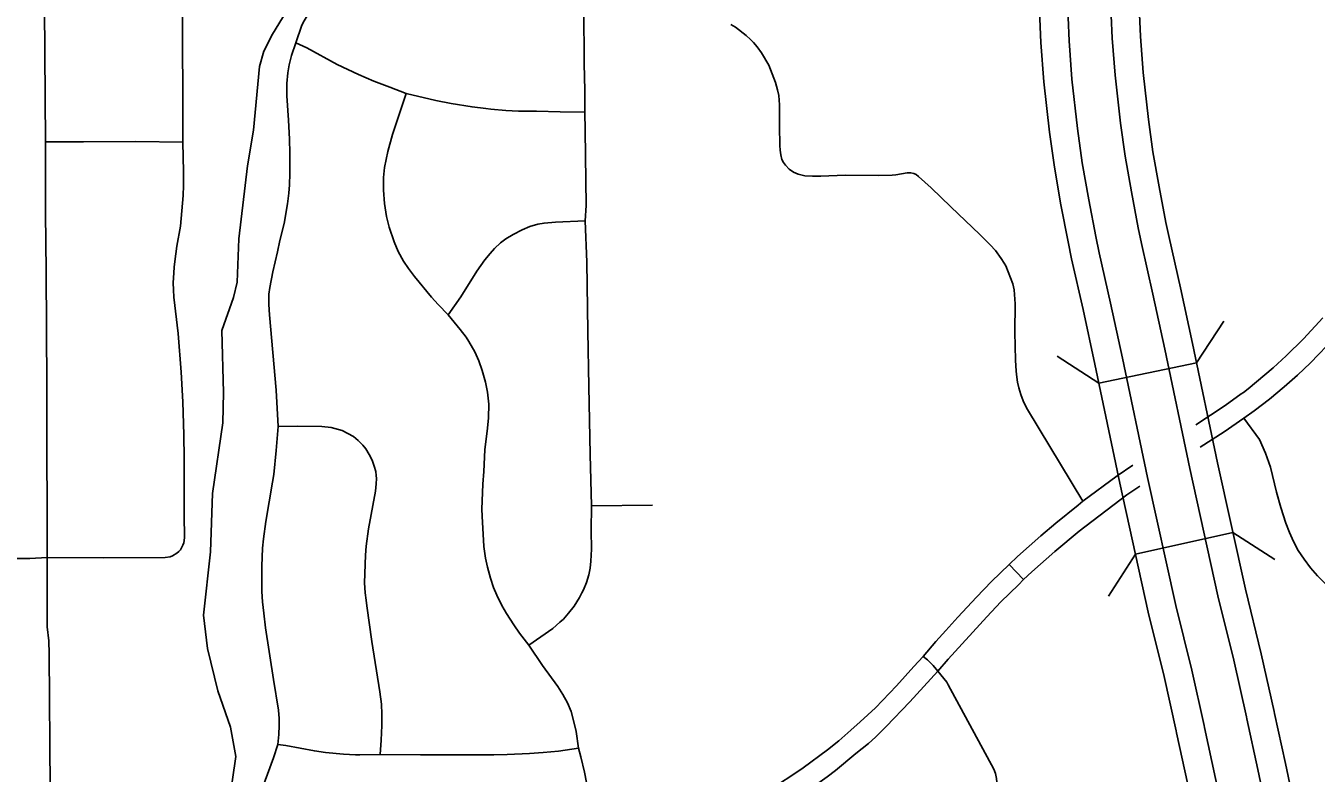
# Model space of a CAD drawing. Extents: x -19 to 366, y -4 to 359.
# Drawn here: x 147.741 to 148.476, y 193.41 to 193.836 of the extents above; entities that cross this region are included whole.
import ezdxf

# ---------------------------------------------------------------- set-up
doc = ezdxf.new("R2010")
doc.units = 0
for name, color, linetype in [('R_Exist Surface Annot', 7, 'Continuous'), ('R_Striping', 7, 'Continuous'), ('R_Temp Easement', 7, 'Continuous'), ('R_Water', 7, 'Continuous'), ('Sheet Fence', 7, 'Continuous')]:
    doc.layers.add(name, color=color, linetype=linetype)

msp = doc.modelspace()

# ---------------------------------------------------------------- linework, layer by layer
at = {"layer": 'R_Exist Surface Annot'}
for points in [[(148.31773, 193.85367), (148.31896, 193.82631), (148.32061, 193.80393), (148.32382, 193.77536), (148.32662, 193.75529), (148.33037, 193.73391), (148.33442, 193.71279), (148.33643, 193.70321), (148.34294, 193.67439), (148.34964, 193.64327), (148.36386, 193.57539)], [(148.37961, 193.57869), (148.36539, 193.64662), (148.35866, 193.67785), (148.35216, 193.70663), (148.35021, 193.71595), (148.34621, 193.73682), (148.34253, 193.75779), (148.33979, 193.77737), (148.33664, 193.80542), (148.33503, 193.82727), (148.33382, 193.85413)], [(148.35844, 193.85483), (148.35961, 193.82873), (148.36116, 193.8077), (148.36422, 193.78045), (148.36685, 193.76162), (148.37043, 193.74126), (148.37435, 193.7208), (148.37622, 193.71187), (148.38271, 193.68316), (148.38947, 193.65173), (148.40371, 193.58373)], [(148.41947, 193.58703), (148.40522, 193.65507), (148.39843, 193.68662), (148.39195, 193.71529), (148.39014, 193.72396), (148.38626, 193.74417), (148.38276, 193.76413), (148.3802, 193.78247), (148.37719, 193.80919), (148.37569, 193.82968), (148.37453, 193.85528)], [(148.49138, 193.02327), (148.49393, 193.05829), (148.49485, 193.07246), (148.49538, 193.08667), (148.49574, 193.10401), (148.49586, 193.12129), (148.49576, 193.13841), (148.49548, 193.16088), (148.49342, 193.1934), (148.49138, 193.21746), (148.48967, 193.2375), (148.48708, 193.26312), (148.48463, 193.28072), (148.48087, 193.30488), (148.47569, 193.33434), (148.47387, 193.34375), (148.46392, 193.3888), (148.45811, 193.41579), (148.45197, 193.4443), (148.45175, 193.44555), (148.44443, 193.47837), (148.43534, 193.51502), (148.41947, 193.58703)], [(148.45077, 193.02623), (148.45331, 193.06109), (148.45418, 193.07454), (148.45468, 193.08785), (148.45503, 193.10457), (148.45514, 193.12131), (148.45504, 193.13804), (148.45478, 193.15934), (148.45281, 193.19039), (148.4508, 193.21401), (148.44913, 193.23373), (148.44665, 193.25826), (148.44434, 193.27477), (148.44069, 193.29822), (148.43565, 193.32694), (148.43399, 193.33548), (148.42414, 193.38012), (148.4183, 193.40722), (148.41201, 193.43644), (148.41182, 193.43754), (148.40479, 193.46904), (148.39569, 193.50573), (148.37961, 193.57869)], [(148.40371, 193.58373), (148.41966, 193.51134), (148.42876, 193.47468), (148.43596, 193.44238), (148.43617, 193.44119), (148.44237, 193.4124), (148.44819, 193.38537), (148.4581, 193.34048), (148.45986, 193.33141), (148.46498, 193.30225), (148.4687, 193.27837), (148.4711, 193.2612), (148.47364, 193.23601), (148.47534, 193.21609), (148.47737, 193.19221), (148.47939, 193.16027), (148.47966, 193.13827), (148.47976, 193.1213), (148.47965, 193.10423), (148.47929, 193.08713), (148.47877, 193.07328), (148.47787, 193.0594), (148.47533, 193.02444)], [(148.36386, 193.57539), (148.38001, 193.50206), (148.38912, 193.46535), (148.39603, 193.43437), (148.39622, 193.43333), (148.40257, 193.40383), (148.40841, 193.37669), (148.41823, 193.3322), (148.41982, 193.32401), (148.42481, 193.29559), (148.42842, 193.27242), (148.43066, 193.25634), (148.4331, 193.23224), (148.43476, 193.21264), (148.43676, 193.1892), (148.43869, 193.15874), (148.43894, 193.1379), (148.43904, 193.12131), (148.43893, 193.10479), (148.43859, 193.08831), (148.4381, 193.07536), (148.43725, 193.0622), (148.43472, 193.0274)]]:
    msp.add_lwpolyline(points, dxfattribs=at)
at = {"layer": 'R_Striping'}
for points in [[(147.83041, 193.76965), (147.83045, 193.79756), (147.83027, 193.82493), (147.8303, 193.84426), (147.83033, 193.84908), (147.83047, 193.8728), (147.8308, 193.87832), (147.83138, 193.88204), (147.83254, 193.88747), (147.83358, 193.89145), (147.83495, 193.89554), (147.8387, 193.90474), (147.85001, 193.93037)], [(147.89472, 193.82623), (147.89826, 193.83614), (147.89953, 193.8387), (147.90212, 193.84312), (147.90538, 193.8483), (147.91105, 193.85677), (147.92552, 193.87719)], [(147.75225, 193.7698), (147.75174, 193.84592), (147.75065, 193.85619)], [(148.05925, 193.78676), (148.05924, 193.79896), (148.05885, 193.81433), (148.05872, 193.84546)], [(148.1425, 193.83663), (148.14508, 193.83499), (148.15112, 193.8303), (148.15353, 193.82815), (148.15524, 193.82639), (148.1574, 193.8238), (148.15992, 193.82039), (148.16415, 193.81351), (148.16788, 193.80354), (148.16907, 193.79943), (148.16974, 193.79609), (148.17006, 193.79078), (148.17012, 193.7788), (148.17033, 193.76765), (148.17051, 193.76496), (148.17087, 193.76233), (148.17154, 193.75982), (148.17234, 193.75812), (148.17351, 193.75649), (148.17573, 193.75428), (148.17815, 193.75253), (148.18072, 193.75138), (148.18453, 193.75052), (148.18895, 193.75018), (148.19357, 193.75019), (148.20747, 193.75084), (148.22657, 193.7507), (148.23419, 193.75079), (148.23634, 193.75099), (148.24277, 193.75206), (148.24488, 193.75211), (148.24662, 193.75181), (148.24799, 193.75112), (148.24932, 193.75014), (148.2564, 193.74367), (148.26763, 193.73276), (148.28423, 193.71707), (148.29006, 193.7112), (148.29305, 193.70789), (148.2964, 193.70344), (148.29809, 193.7008), (148.29892, 193.69917), (148.30288, 193.68895), (148.30378, 193.68553), (148.30426, 193.67755), (148.3042, 193.66145), (148.30454, 193.64541), (148.30481, 193.63932), (148.30518, 193.63575), (148.30564, 193.63292), (148.3064, 193.62982), (148.30758, 193.62601), (148.30887, 193.62236), (148.3101, 193.61951), (148.3113, 193.61732), (148.34275, 193.56527)], [(147.88464, 193.60778), (147.88359, 193.6284), (147.8797, 193.67136), (147.87943, 193.67724), (147.87949, 193.68304), (147.8799, 193.68685), (147.88167, 193.6958), (147.88427, 193.70715), (147.88573, 193.7136), (147.88816, 193.72337), (147.89003, 193.73447), (147.89084, 193.74055), (147.8912, 193.74523), (147.89145, 193.7518), (147.89146, 193.76337), (147.8912, 193.77136), (147.89055, 193.7821), (147.88968, 193.79602), (147.88971, 193.80306), (147.89019, 193.809), (147.89097, 193.81372), (147.89236, 193.81887), (147.89472, 193.82623)], [(147.95757, 193.79729), (147.94832, 193.8009), (147.93915, 193.80425), (147.93041, 193.80804), (147.91832, 193.81386), (147.90103, 193.8234), (147.89472, 193.82623)], [(147.98149, 193.67139), (147.97573, 193.67713), (147.97198, 193.68139), (147.96227, 193.6932), (147.95887, 193.69773), (147.95614, 193.70189), (147.95308, 193.70736), (147.95074, 193.71285), (147.94796, 193.72114), (147.94645, 193.72726), (147.9453, 193.73478), (147.94463, 193.74223), (147.94464, 193.74958), (147.94523, 193.75524), (147.94714, 193.76434), (147.94974, 193.77392), (147.95757, 193.79729)], [(148.05925, 193.78676), (148.04534, 193.78683), (148.03176, 193.7872), (148.02153, 193.78719), (148.01434, 193.78758), (148.00589, 193.78833), (148.00304, 193.78869), (147.99512, 193.78968), (147.98315, 193.79169), (147.97452, 193.7934), (147.95757, 193.79729)], [(148.05956, 193.72488), (148.06006, 193.73347), (148.05957, 193.7762), (148.05925, 193.78676)], [(147.83041, 193.76965), (147.80361, 193.77006), (147.77392, 193.76974), (147.75225, 193.7698)], [(147.75313, 193.53307), (147.75309, 193.62058), (147.7531, 193.63072), (147.75261, 193.69613), (147.75235, 193.72923), (147.75225, 193.7698)], [(147.82818, 193.53648), (147.82912, 193.53757), (147.83053, 193.54008), (147.83099, 193.54146), (147.83133, 193.54432), (147.8312, 193.55739), (147.8313, 193.58959), (147.83111, 193.60294), (147.83043, 193.62178), (147.8295, 193.63867), (147.82777, 193.66075), (147.82538, 193.68137), (147.82509, 193.6855), (147.82502, 193.68943), (147.82525, 193.69526), (147.82553, 193.69837), (147.82581, 193.70159), (147.82702, 193.71033), (147.82905, 193.72174), (147.83059, 193.7392), (147.83079, 193.74498), (147.83082, 193.75275), (147.83041, 193.76965)], [(148.05956, 193.72488), (148.0426, 193.72415), (148.03613, 193.72357), (148.03255, 193.72293), (148.02802, 193.72154), (148.02362, 193.71971), (148.01844, 193.71709), (148.01435, 193.71455), (148.01139, 193.71226), (148.00793, 193.70906), (148.00534, 193.70629), (148.00232, 193.70259), (147.99792, 193.69623), (147.9887, 193.68152), (147.98149, 193.67139)], [(148.06302, 193.56263), (148.06232, 193.5918), (148.06161, 193.63043), (148.06104, 193.66206), (148.06053, 193.70134), (148.05956, 193.72488)], [(148.02737, 193.48314), (148.02214, 193.49007), (148.0188, 193.49488), (148.01477, 193.50119), (148.01212, 193.50584), (148.00922, 193.51175), (148.00739, 193.51613), (148.0056, 193.52132), (148.00384, 193.52766), (148.00282, 193.53268), (148.00188, 193.53935), (148.00082, 193.55669), (148.0007, 193.56074), (148.00127, 193.57483), (148.00172, 193.58211), (148.00246, 193.59444), (148.00396, 193.60671), (148.00447, 193.61267), (148.00462, 193.62051), (148.00392, 193.62726), (148.0028, 193.63296), (148.00092, 193.63968), (147.99893, 193.64514), (147.9966, 193.6502), (147.99334, 193.65605), (147.99166, 193.65859), (147.98843, 193.66289), (147.98149, 193.67139)], [(148.4071, 193.60861), (148.42382, 193.61965), (148.43303, 193.62628), (148.43421, 193.62714), (148.43689, 193.62922), (148.45108, 193.64117), (148.45862, 193.64792), (148.46837, 193.65764), (148.47938, 193.6696)], [(148.43451, 193.6124), (148.44042, 193.61662), (148.44901, 193.6233), (148.45735, 193.63025), (148.46496, 193.63703), (148.47238, 193.64401), (148.48623, 193.65847)], [(147.88457, 193.42659), (147.88513, 193.43227), (147.88528, 193.43748), (147.88521, 193.44147), (147.88488, 193.44619), (147.88213, 193.46367), (147.87751, 193.49301), (147.87648, 193.50145), (147.87588, 193.50782), (147.87549, 193.51377), (147.87538, 193.5198), (147.87549, 193.52814), (147.87582, 193.53841), (147.8763, 193.54376), (147.87771, 193.55367), (147.88156, 193.57597), (147.88219, 193.58042), (147.88365, 193.59406), (147.88464, 193.60778)], [(147.94283, 193.42089), (147.94344, 193.4291), (147.94383, 193.43741), (147.94383, 193.44385), (147.94349, 193.44968), (147.94264, 193.45674), (147.93809, 193.48534), (147.93518, 193.50556), (147.9348, 193.50888), (147.93432, 193.51305), (147.93396, 193.5187), (147.93439, 193.53443), (147.93476, 193.53957), (147.93619, 193.54941), (147.94019, 193.57092), (147.94061, 193.57503), (147.94073, 193.57817), (147.94061, 193.57982), (147.94026, 193.58214), (147.93945, 193.58518), (147.9382, 193.58846), (147.93658, 193.59182), (147.93457, 193.59501), (147.93284, 193.59715), (147.93023, 193.59979), (147.92761, 193.602), (147.92125, 193.60543), (147.91485, 193.60707), (147.9096, 193.60775), (147.8959, 193.60797), (147.88464, 193.60778)], [(148.4096, 193.59597), (148.42327, 193.60469), (148.43451, 193.6124)], [(148.43451, 193.6124), (148.44346, 193.60041), (148.44678, 193.59252), (148.44974, 193.58449), (148.45312, 193.5704), (148.45562, 193.56151), (148.45832, 193.55268), (148.46044, 193.5474), (148.4628, 193.54222), (148.46537, 193.53714), (148.46879, 193.53212), (148.47246, 193.5273), (148.47639, 193.52268), (148.48579, 193.51319)], [(148.37119, 193.58569), (148.36233, 193.57955), (148.34275, 193.56527)], [(148.30896, 193.52053), (148.31378, 193.52499), (148.32686, 193.53649), (148.34072, 193.5482), (148.36786, 193.56878), (148.37527, 193.57367)], [(148.02737, 193.48314), (148.04101, 193.49275), (148.04517, 193.49625), (148.0471, 193.49806), (148.05008, 193.50137), (148.0532, 193.50547), (148.05628, 193.51031), (148.05764, 193.51296), (148.05856, 193.51477), (148.06019, 193.51896), (148.0615, 193.52332), (148.06231, 193.52708), (148.06279, 193.53102), (148.0631, 193.53792), (148.06293, 193.54855), (148.06302, 193.56263)], [(148.09774, 193.56293), (148.06302, 193.56263)], [(148.30082, 193.52914), (148.30554, 193.5337), (148.3189, 193.54552), (148.32737, 193.55264), (148.34007, 193.56285), (148.34275, 193.56527)], [(147.75313, 193.53307), (147.74332, 193.53261), (147.73086, 193.53255), (147.71671, 193.53307), (147.70425, 193.53382), (147.69739, 193.53442), (147.67746, 193.53706), (147.66499, 193.5391)], [(147.82818, 193.53648), (147.82709, 193.53552), (147.82463, 193.53406), (147.82327, 193.53358), (147.82041, 193.53318), (147.78516, 193.5329), (147.75313, 193.53307)], [(147.75492, 193.35854), (147.75484, 193.40165), (147.75432, 193.47838), (147.75415, 193.48566), (147.75329, 193.49373), (147.75313, 193.53307)], [(148.25201, 193.47684), (148.25915, 193.48526), (148.26481, 193.49161), (148.27159, 193.49914), (148.28221, 193.51056), (148.29088, 193.51947), (148.30082, 193.52914)], [(148.30896, 193.52053), (148.30082, 193.52914)], [(148.26034, 193.46839), (148.26615, 193.4753), (148.28812, 193.49936), (148.29622, 193.50792), (148.30628, 193.51762), (148.30896, 193.52053)], [(148.05574, 193.42454), (148.05444, 193.43403), (148.05333, 193.4388), (148.05149, 193.44547), (148.04947, 193.45045), (148.04685, 193.45511), (148.04391, 193.45975), (148.03519, 193.47174), (148.02737, 193.48314)], [(148.13488, 193.38551), (148.13884, 193.3876), (148.14835, 193.39222), (148.17015, 193.40438), (148.17723, 193.40897), (148.18362, 193.41335), (148.19752, 193.42366), (148.2039, 193.42884), (148.21083, 193.43478), (148.21613, 193.4395), (148.22472, 193.44762), (148.23676, 193.45998), (148.24666, 193.47108), (148.25201, 193.47684)], [(148.26034, 193.46839), (148.25766, 193.47162), (148.25436, 193.47496), (148.25201, 193.47684)], [(148.14004, 193.37449), (148.15845, 193.38385), (148.16593, 193.38794), (148.1727, 193.39189), (148.18012, 193.39648), (148.1866, 193.40074), (148.19727, 193.40824), (148.20202, 193.41178), (148.21357, 193.42148), (148.22079, 193.42716), (148.22471, 193.43081), (148.23084, 193.43699), (148.24433, 193.45104), (148.26034, 193.46839)], [(148.26034, 193.46839), (148.26531, 193.46223), (148.26618, 193.46069), (148.29213, 193.41263), (148.29313, 193.41017), (148.29369, 193.40732), (148.2938, 193.40518), (148.29353, 193.40152)], [(147.8723, 193.3586), (147.87184, 193.37147), (147.87182, 193.37933), (147.87221, 193.38533), (147.87323, 193.39303), (147.87409, 193.39684), (147.87521, 193.40049), (147.88209, 193.41907), (147.88457, 193.42659)], [(147.94283, 193.42089), (147.93121, 193.42071), (147.92867, 193.42081), (147.92199, 193.42108), (147.91158, 193.42207), (147.90533, 193.42304), (147.88908, 193.42604), (147.88457, 193.42659)], [(148.05574, 193.42454), (148.04431, 193.42294), (148.03566, 193.42202), (148.02775, 193.42148), (148.01507, 193.42094), (148.00742, 193.42081), (148.00536, 193.42078), (147.96567, 193.42072), (147.94283, 193.42089)], [(148.06796, 193.36456), (148.05904, 193.41087), (148.0571, 193.41957), (148.05574, 193.42454)]]:
    msp.add_lwpolyline(points, dxfattribs=at)
at = {"layer": 'R_Temp Easement'}
msp.add_lwpolyline([(147.89917, 193.86005), (147.88142, 193.83108), (147.87658, 193.82136), (147.87401, 193.81262), (147.87073, 193.77637), (147.8673, 193.75605), (147.86236, 193.71466), (147.86144, 193.68981), (147.85924, 193.68125), (147.85259, 193.66242), (147.85366, 193.62716), (147.85324, 193.60989), (147.84734, 193.56964), (147.84612, 193.53644), (147.84226, 193.50037), (147.84452, 193.48124), (147.85041, 193.4572), (147.8576, 193.43659), (147.86059, 193.41992), (147.85362, 193.3715)], dxfattribs=at)
at = {"layer": 'R_Water'}
for p, q in [((148.40754, 193.64397), (148.42309, 193.66775)), ((148.35193, 193.63232), (148.32815, 193.64786)), ((148.35193, 193.63232), (148.40754, 193.64397)), ((148.42823, 193.54728), (148.37274, 193.53506)), ((148.42823, 193.54728), (148.45217, 193.53199)), ((148.37274, 193.53506), (148.35745, 193.51112))]:
    msp.add_line(p, q, dxfattribs=at)
at = {"layer": 'Sheet Fence'}
for points in [[(154.11585, 1.87092), (153.9063, 10.48743), (153.69602, 19.10409), (153.48501, 27.72087), (153.27327, 36.3378), (153.0608, 44.95486), (152.84759, 53.57206), (152.63366, 62.1894), (152.419, 70.80688), (152.20362, 79.42449), (151.98751, 88.04225), (151.77068, 96.66014), (151.55312, 105.27817), (151.33484, 113.89634), (151.11584, 122.51465), (150.89612, 131.13311), (150.67568, 139.7517), (150.45452, 148.37043), (150.23264, 156.98931), (150.01005, 165.60832), (149.78674, 174.22748), (149.56272, 182.84677), (149.33799, 191.46621), (149.11254, 200.0858), (148.88638, 208.70552), (148.65952, 217.32539), (148.43194, 225.9454), (148.20366, 234.56555), (147.97466, 243.18584), (147.74497, 251.80628), (147.51457, 260.42687), (147.28346, 269.04759), (147.05165, 277.66846), (146.81914, 286.28948), (146.58593, 294.91064), (146.35202, 303.53194), (146.11742, 312.15339), (145.88211, 320.77499), (145.64611, 329.39673), (145.40941, 338.01861), (145.17202, 346.64065)], [(0, 189.51617), (7.11214, 189.52059), (14.22427, 189.53386), (21.33637, 189.55597), (28.44845, 189.58693), (35.56048, 189.62672), (42.67245, 189.67537), (49.78436, 189.73285), (56.89619, 189.79918), (64.00793, 189.87436), (71.11958, 189.95838), (78.23111, 190.05124), (85.34253, 190.15294), (92.45381, 190.26349), (99.56495, 190.38288), (106.67593, 190.51112), (113.78675, 190.6482), (120.89739, 190.79412), (128.00785, 190.94888), (135.11811, 191.11248), (142.22816, 191.28493), (149.33799, 191.46621), (156.44759, 191.65634), (163.55694, 191.85531), (170.66605, 192.06312), (177.77489, 192.27977), (184.88345, 192.50526), (191.99173, 192.73959), (199.09971, 192.98276), (206.20739, 193.23477), (213.31474, 193.49561), (220.42177, 193.7653), (227.52845, 194.04382), (234.63479, 194.33118), (241.74076, 194.62738), (248.84635, 194.93241), (255.95157, 195.24628), (263.05638, 195.56898), (270.16079, 195.90052), (277.26478, 196.24089), (284.36834, 196.5901), (291.47147, 196.94814), (298.57414, 197.31501), (305.67635, 197.69072), (312.77809, 198.07525), (319.87934, 198.46862), (326.9801, 198.87082), (334.08035, 199.28185), (341.18009, 199.7017)]]:
    msp.add_spline(points, degree=3, dxfattribs=at)

doc.saveas('drawing.dxf')
